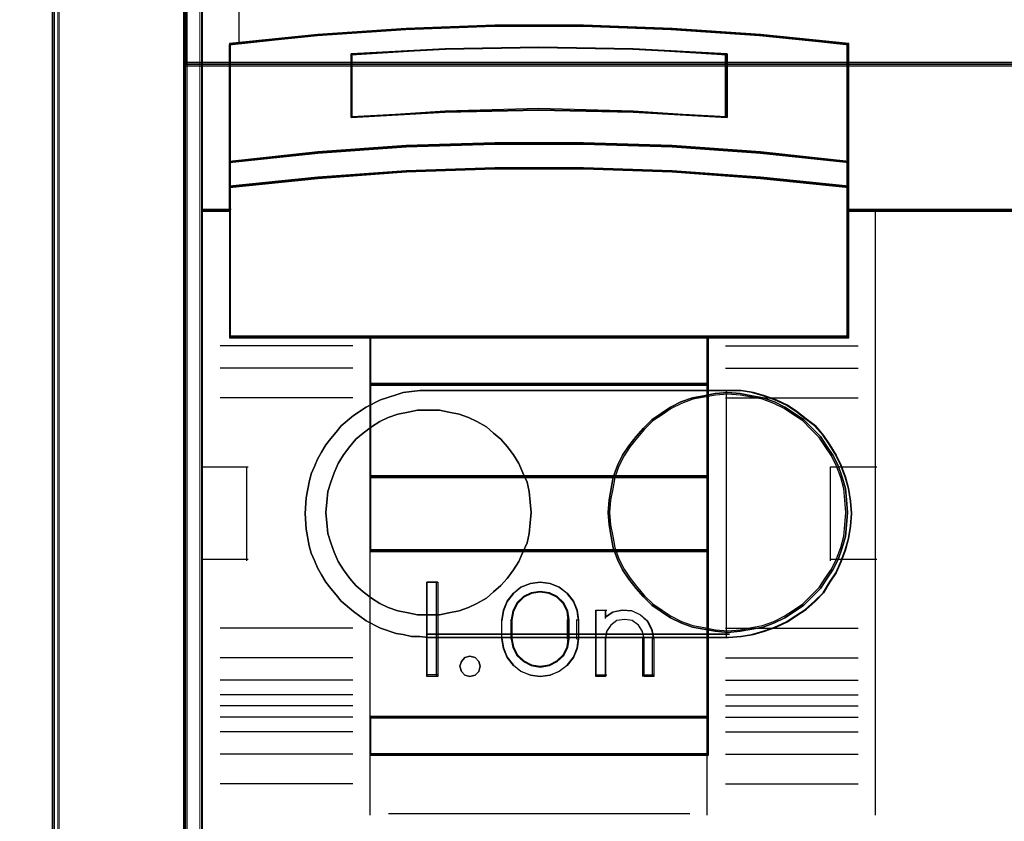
# Model space of a CAD drawing. Header units: millimetres. Extents: x -1290 to 1795, y -4192 to -1311.
# Tile 674 of 1056: x 1436.83 to 1442.09, y -2657.76 to -2653.48. Entities that reach past the tile are written whole.
import ezdxf

# ---------------------------------------------------------------- set-up
doc = ezdxf.new("R2010")
doc.units = ezdxf.units.MM
doc.layers.add('30', color=7, linetype='Continuous')
doc.layers.add('45', color=7, linetype='Continuous')
doc.layers.add('Aparatura', color=7, linetype='Continuous', lineweight=13)

# ---------------------------------------------------------------- blocks, each defined once
blk = doc.blocks.new('*U358')
at = {"layer": '45', "color": 7}
for points in [[(189.646347, -533.443271), (117.625529, -533.443271), (117.625529, -615.466039), (189.646347, -615.466039), (189.646347, -533.443271)], [(189.624863, -533.464815), (117.647013, -533.464815), (117.647013, -615.44629), (189.624863, -615.44629), (189.624863, -533.464815)], [(186.148976, -553.392059), (121.122419, -553.392059), (120.799457, -552.206567), (117.625529, -552.206567), (117.625529, -566.377335), (118.37168, -566.377335), (118.37168, -565.748749), (118.37168, -565.076051), (118.37168, -561.933118), (120.72707, -561.696019), (123.082459, -561.530602), (125.443416, -561.447893), (127.809942, -561.447893), (130.170899, -561.530602), (132.526288, -561.696019), (134.881677, -561.933118), (134.881677, -565.076051), (134.881677, -565.748749), (134.881677, -566.377335), (135.627829, -566.377335), (188.649141, -566.377335), (188.649141, -552.206567), (186.471937, -552.206567), (186.148976, -553.392059)], [(129.155664, -563.741312), (131.665184, -563.8764), (131.665184, -562.182164), (129.155664, -562.047075), (126.634965, -562.002045), (124.131034, -562.047075), (121.621513, -562.182164), (121.621513, -563.8764), (124.131034, -563.741312), (126.634965, -563.685025), (129.155664, -563.741312)], [(132.554323, -564.798454), (130.194039, -564.627382), (127.828175, -564.55325), (125.456732, -564.55325), (123.090868, -564.627382), (120.730584, -564.798454), (118.3703, -565.055062), (118.3703, -565.750755), (120.730584, -565.505552), (123.090868, -565.33448), (125.456732, -565.248944), (127.828175, -565.248944), (130.194039, -565.33448), (132.554323, -565.505552), (134.914607, -565.750755), (134.914607, -565.055062), (132.554323, -564.798454)], [(132.538969, -564.809747), (130.184815, -564.644574), (127.825096, -564.572999), (125.459811, -564.572999), (123.100092, -564.644574), (120.745938, -564.809747), (118.391784, -565.057507), (118.391784, -565.729211), (120.745938, -565.492463), (123.100092, -565.32729), (125.459811, -565.244703), (127.825096, -565.244703), (130.184815, -565.32729), (132.538969, -565.492463), (134.893123, -565.729211), (134.893123, -565.057507), (132.538969, -564.809747)], [(132.538969, -564.809747), (130.184815, -564.644574), (127.825096, -564.572999), (125.459811, -564.572999), (123.100092, -564.644574), (120.745938, -564.809747), (118.391784, -565.057507), (118.391784, -565.729211), (120.745938, -565.492463), (123.100092, -565.32729), (125.459811, -565.244703), (127.825096, -565.244703), (130.184815, -565.32729), (132.538969, -565.492463), (134.893123, -565.729211), (134.893123, -565.057507), (132.538969, -564.809747)], [(122.131131, -569.757996), (131.153776, -569.757996), (134.914607, -569.757996), (134.914607, -566.344199), (134.914607, -565.711398), (132.554323, -565.472709), (130.194039, -565.306183), (127.828175, -565.222919), (125.456732, -565.222919), (123.090868, -565.306183), (120.730584, -565.472709), (118.3703, -565.711398), (118.3703, -566.344199), (118.3703, -569.757996), (122.131131, -569.757996)], [(122.142847, -569.736452), (131.14206, -569.736452), (134.893123, -569.736452), (134.893123, -566.35509), (134.893123, -565.728301), (132.538969, -565.49188), (130.184815, -565.326936), (127.825096, -565.244464), (125.459811, -565.244464), (123.100092, -565.326936), (120.745938, -565.49188), (118.391784, -565.728301), (118.391784, -566.35509), (118.391784, -569.736452), (122.142847, -569.736452)], [(131.163896, -569.714907), (122.121011, -569.714907), (122.121011, -571.021929), (131.163896, -571.021929), (131.163896, -569.714907)], [(131.142412, -569.734656), (122.142495, -569.734656), (122.142495, -571.000384), (131.142412, -571.000384), (131.142412, -569.734656)], [(131.163896, -570.97884), (122.121011, -570.97884), (122.121011, -573.490547), (131.163896, -573.490547), (131.163896, -570.97884)], [(131.142412, -571.000384), (122.142495, -571.000384), (122.142495, -573.469003), (131.142412, -573.469003), (131.142412, -571.000384)], [(131.163896, -573.447459), (122.121011, -573.447459), (122.121011, -575.463647), (131.163896, -575.463647), (131.163896, -573.447459)], [(131.142412, -573.467208), (122.142495, -573.467208), (122.142495, -575.442102), (131.142412, -575.442102), (131.142412, -573.467208)], [(122.121011, -579.905365), (131.163896, -579.905365), (131.163896, -575.420558), (122.121011, -575.420558), (122.121011, -579.905365)], [(123.941762, -576.284126), (123.941762, -578.795833), (123.64636, -578.795833), (123.64636, -576.284126), (123.941762, -576.284126)], [(125.786286, -576.787586), (125.95699, -576.575014), (126.156143, -576.412788), (126.412199, -576.31769), (126.668254, -576.284126), (126.935689, -576.31769), (127.180364, -576.412788), (127.390898, -576.575014), (127.561601, -576.787586), (127.658333, -577.028128), (127.692474, -577.291046), (127.692474, -577.788913), (127.658333, -578.051831), (127.561601, -578.292373), (127.390898, -578.504945), (127.180364, -578.661577), (126.935689, -578.762269), (126.668254, -578.795833), (126.412199, -578.762269), (126.156143, -578.661577), (125.95699, -578.504945), (125.786286, -578.292373), (125.689554, -578.051831), (125.649724, -577.788913), (125.649724, -577.291046), (125.689554, -577.028128), (125.786286, -576.787586)], [(126.04968, -576.833631), (125.940829, -577.047233), (125.894997, -577.288942), (125.894997, -577.789222), (125.940829, -578.025309), (126.04968, -578.233291), (126.22155, -578.401924), (126.433524, -578.508726), (126.668413, -578.548073), (126.914761, -578.508726), (127.126734, -578.401924), (127.298604, -578.233291), (127.407455, -578.025309), (127.44183, -577.789222), (127.44183, -577.288942), (127.407455, -577.047233), (127.298604, -576.833631), (127.126734, -576.664997), (126.914761, -576.563817), (126.668413, -576.53009), (126.433524, -576.563817), (126.22155, -576.664997), (126.04968, -576.833631)], [(128.154375, -578.795833), (128.154375, -577.025609), (128.412181, -577.025609), (128.412181, -577.211652), (128.618425, -577.076348), (128.864772, -577.025609), (129.122578, -577.042522), (129.346009, -577.149637), (129.540796, -577.318767), (129.655376, -577.532998), (129.701208, -577.781055), (129.701208, -578.795833), (129.443402, -578.795833), (129.443402, -577.781055), (129.39757, -577.583737), (129.294448, -577.425883), (129.122578, -577.307492), (128.927791, -577.279304), (128.721547, -577.307492), (128.561135, -577.425883), (128.446555, -577.583737), (128.412181, -577.781055), (128.412181, -578.795833), (128.154375, -578.795833)], [(125.035706, -578.394869), (125.066081, -578.526529), (125.035706, -578.664173), (124.932431, -578.759926), (124.792705, -578.795833), (124.659055, -578.759926), (124.56793, -578.664173), (124.525405, -578.526529), (124.56793, -578.394869), (124.659055, -578.293132), (124.792705, -578.257225), (124.932431, -578.293132), (125.035706, -578.394869)], [(131.163896, -579.862276), (122.121011, -579.862276), (122.121011, -580.899994), (131.163896, -580.899994), (131.163896, -579.862276)], [(131.142412, -579.882025), (122.142495, -579.882025), (122.142495, -580.880245), (131.142412, -580.880245), (131.142412, -579.882025)]]:
    blk.add_lwpolyline(points, close=True, dxfattribs=at)
at = {"layer": '45', "color": 139}
for points in [[(189.646347, -533.443271), (117.625529, -533.443271), (117.625529, -615.466039), (189.646347, -615.466039), (189.646347, -533.443271)], [(125.066081, -578.526529), (125.035706, -578.394869), (124.932431, -578.293132), (124.792705, -578.257225), (124.659055, -578.293132), (124.56793, -578.394869), (124.525405, -578.526529), (124.56793, -578.664173), (124.659055, -578.759926), (124.792705, -578.795833), (124.932431, -578.759926), (125.035706, -578.664173), (125.066081, -578.526529)]]:
    blk.add_lwpolyline(points, close=True, dxfattribs=at)
at = {"layer": '45', "color": 140}
for points in [[(186.148976, -553.392059), (121.122419, -553.392059), (120.799457, -552.206567), (117.625529, -552.206567), (117.625529, -566.377335), (118.37168, -566.377335), (118.37168, -565.748749), (118.37168, -565.076051), (118.37168, -561.933118), (120.72707, -561.696019), (123.082459, -561.530602), (125.443416, -561.447893), (127.809942, -561.447893), (130.170899, -561.530602), (132.526288, -561.696019), (134.881677, -561.933118), (134.881677, -565.076051), (134.881677, -565.748749), (134.881677, -566.377335), (135.627829, -566.377335), (188.649141, -566.377335), (188.649141, -552.206567), (186.471937, -552.206567), (186.148976, -553.392059)], [(186.130732, -553.408354), (121.141875, -553.408354), (120.819101, -552.226316), (117.647013, -552.226316), (117.647013, -566.355791), (118.392732, -566.355791), (118.392732, -565.729036), (118.392732, -565.058298), (118.392732, -561.924524), (120.746755, -561.688116), (123.100779, -561.523181), (125.460367, -561.440713), (127.825521, -561.440713), (130.185109, -561.523181), (132.539133, -561.688116), (134.893157, -561.924524), (134.893157, -565.058298), (134.893157, -565.729036), (134.893157, -566.355791), (135.638876, -566.355791), (188.629448, -566.355791), (188.629448, -552.226316), (186.453506, -552.226316), (186.130732, -553.408354)]]:
    blk.add_lwpolyline(points, close=True, dxfattribs=at)
blk.add_lwpolyline([(118.620944, -552.206567), (118.620944, -561.914073)], dxfattribs=at)
at = {"layer": '45', "color": 139}
for points in [[(134.914607, -561.946389), (132.554323, -561.68847), (130.194039, -561.508526), (127.828175, -561.418554), (125.456732, -561.418554), (123.090868, -561.508526), (120.730584, -561.68847), (118.3703, -561.946389)], [(118.3703, -561.903301), (118.3703, -569.757996)], [(131.665184, -562.221079), (129.155664, -562.056804), (126.634965, -562.002045), (124.131034, -562.056804), (121.621513, -562.221079)], [(134.871639, -569.757996), (134.871639, -561.903301)], [(121.621513, -563.8764), (121.621513, -562.177991)], [(131.620426, -563.8764), (131.620426, -562.177991)], [(131.665184, -563.8764), (129.155664, -563.712917), (126.634965, -563.644799), (124.131034, -563.712917), (121.621513, -563.8764)], [(134.914607, -565.079291), (132.554323, -564.810293), (130.194039, -564.630961), (127.828175, -564.55325), (125.456732, -564.55325), (123.090868, -564.630961), (120.730584, -564.810293), (118.3703, -565.079291)], [(134.914607, -565.750755), (132.554323, -565.492835), (130.194039, -565.312891), (127.828175, -565.222919), (125.456732, -565.222919), (123.090868, -565.312891), (120.730584, -565.492835), (118.3703, -565.750755)], [(118.415058, -566.334247), (117.625529, -566.334247)], [(189.646347, -566.334247), (134.871639, -566.334247)], [(135.616411, -566.334247), (135.616411, -582.494272)], [(134.914607, -569.714907), (118.3703, -569.714907)], [(122.121011, -569.714907), (122.121011, -580.899994)], [(122.121011, -569.714907), (131.163896, -569.714907)], [(131.120928, -569.714907), (131.120928, -580.899994)], [(121.664481, -569.971644), (118.121446, -569.971644)], [(131.620426, -569.971644), (135.15988, -569.971644)], [(121.664481, -570.565908), (118.121446, -570.565908)], [(131.620426, -570.565908), (135.15988, -570.565908)], [(122.121011, -570.97884), (131.163896, -570.97884)], [(121.664481, -571.357661), (118.121446, -571.357661)], [(131.620426, -571.357661), (135.15988, -571.357661)], [(117.625529, -573.199699), (118.871588, -573.199699)], [(118.826831, -573.199699), (118.826831, -575.711406)], [(134.42048, -575.711406), (134.42048, -573.199699)], [(134.42048, -573.199699), (135.661169, -573.199699)], [(122.121011, -573.447459), (131.163896, -573.447459)], [(122.121011, -575.420558), (131.163896, -575.420558)], [(117.625529, -575.668318), (118.871588, -575.668318)], [(134.42048, -575.668318), (135.661169, -575.668318)], [(123.941762, -576.284126), (123.64636, -576.284126)], [(123.64636, -576.284126), (123.64636, -578.795833)], [(123.897005, -576.284126), (123.897005, -578.795833)], [(127.692474, -577.316457), (127.658333, -577.046904), (127.561601, -576.800292), (127.390898, -576.582355), (127.180364, -576.416035), (126.935689, -576.318537), (126.668254, -576.284126), (126.412199, -576.318537), (126.156143, -576.416035), (125.95699, -576.582355), (125.786286, -576.800292), (125.689554, -577.046904), (125.649724, -577.316457)], [(127.44183, -577.316457), (127.407455, -577.065985), (127.298604, -576.844637), (127.126734, -576.669889), (126.914761, -576.56504), (126.668413, -576.53009), (126.433524, -576.56504), (126.22155, -576.669889), (126.04968, -576.844637), (125.940829, -577.065985), (125.894997, -577.316457)], [(128.154375, -577.025609), (128.447987, -577.025609)], [(128.154375, -577.025609), (128.154375, -578.795833)], [(128.405019, -577.025609), (128.405019, -577.250029)], [(129.701208, -577.804795), (129.655121, -577.548943), (129.539904, -577.32798), (129.344036, -577.153535), (129.119363, -577.043054), (128.860126, -577.025609), (128.612409, -577.077942), (128.405019, -577.217498)], [(125.649724, -577.804795), (125.649724, -577.273369)], [(125.894997, -577.804795), (125.894997, -577.273369)], [(127.397072, -577.804795), (127.397072, -577.273369)], [(127.647716, -577.804795), (127.647716, -577.273369)], [(129.450564, -577.804795), (129.404095, -577.595807), (129.299541, -577.428617), (129.125283, -577.303224), (128.927791, -577.273369), (128.718683, -577.303224), (128.556042, -577.428617), (128.439871, -577.595807), (128.405019, -577.804795)], [(121.664481, -577.508561), (118.121446, -577.508561)], [(131.620426, -577.508561), (135.15988, -577.508561)], [(125.649724, -577.761706), (125.689554, -578.031728), (125.786286, -578.27877), (125.95699, -578.497085), (126.156143, -578.657949), (126.412199, -578.761362), (126.668254, -578.795833), (126.935689, -578.761362), (127.180364, -578.657949), (127.390898, -578.497085), (127.561601, -578.27877), (127.658333, -578.031728), (127.692474, -577.761706)], [(125.894997, -577.761706), (125.940829, -578.006354), (126.04968, -578.221877), (126.22155, -578.396625), (126.433524, -578.507299), (126.668413, -578.548073), (126.914761, -578.507299), (127.126734, -578.396625), (127.298604, -578.221877), (127.407455, -578.006354), (127.44183, -577.761706)], [(128.405019, -577.761706), (128.405019, -578.795833)], [(129.405806, -577.761706), (129.405806, -578.795833)], [(129.65645, -577.761706), (129.65645, -578.795833)], [(121.664481, -578.300314), (118.121446, -578.300314)], [(131.620426, -578.300314), (135.15988, -578.300314)], [(121.664481, -578.894578), (118.121446, -578.894578)], [(123.941762, -578.750949), (123.64636, -578.750949)], [(128.154375, -578.750949), (128.447987, -578.750949)], [(129.405806, -578.750949), (129.701208, -578.750949)], [(131.620426, -578.894578), (135.15988, -578.894578)], [(121.664481, -579.284171), (118.121446, -579.284171)], [(131.620426, -579.284171), (135.15988, -579.284171)], [(121.664481, -579.5822), (118.121446, -579.5822)], [(131.620426, -579.5822), (135.15988, -579.5822)], [(121.664481, -579.88382), (118.121446, -579.88382)], [(122.121011, -579.862276), (131.163896, -579.862276)], [(131.620426, -579.88382), (135.15988, -579.88382)], [(121.664481, -580.273413), (118.121446, -580.273413)], [(131.620426, -580.273413), (135.15988, -580.273413)], [(121.664481, -580.867677), (118.121446, -580.867677)], [(122.121011, -580.856905), (131.163896, -580.856905)], [(122.121011, -580.856905), (122.121011, -582.494272)], [(131.120928, -580.856905), (131.120928, -582.494272)], [(131.620426, -580.867677), (135.15988, -580.867677)], [(121.664481, -581.65943), (118.121446, -581.65943)], [(131.620426, -581.65943), (135.15988, -581.65943)], [(122.616929, -582.451184), (130.669769, -582.451184)]]:
    blk.add_lwpolyline(points, dxfattribs=at)
at = {"layer": '45', "color": 59}
for points in [[(130.194039, -564.662033), (132.554323, -564.828936), (134.914607, -565.079291), (134.914607, -561.908136), (132.554323, -561.668908), (130.194039, -561.502005), (127.828175, -561.418554), (125.456732, -561.418554), (123.090868, -561.502005), (120.730584, -561.668908), (118.3703, -561.908136), (118.3703, -565.079291), (120.730584, -564.828936), (123.090868, -564.662033), (125.456732, -564.589709), (127.828175, -564.589709), (130.194039, -564.662033)], [(130.184815, -564.646991), (132.538969, -564.812011), (134.893123, -565.059542), (134.893123, -561.924157), (132.538969, -561.687628), (130.184815, -561.522608), (127.825096, -561.440098), (125.459811, -561.440098), (123.100092, -561.522608), (120.745938, -561.687628), (118.391784, -561.924157), (118.391784, -565.059542), (120.745938, -564.812011), (123.100092, -564.646991), (125.459811, -564.575482), (127.825096, -564.575482), (130.184815, -564.646991)], [(131.665184, -562.182164), (131.665184, -563.8764), (129.155664, -563.741312), (126.634965, -563.685025), (124.131034, -563.741312), (121.621513, -563.8764), (121.621513, -562.182164), (124.131034, -562.047075), (126.634965, -562.002045), (129.155664, -562.047075), (131.665184, -562.182164)], [(129.155664, -563.741312), (131.665184, -563.8764), (131.665184, -562.182164), (129.155664, -562.047075), (126.634965, -562.002045), (124.131034, -562.047075), (121.621513, -562.182164), (121.621513, -563.8764), (124.131034, -563.741312), (126.634965, -563.685025), (129.155664, -563.741312)], [(129.144916, -563.722743), (131.6437, -563.854856), (131.6437, -562.197944), (129.144916, -562.065832), (126.635001, -562.021794), (124.141782, -562.065832), (121.642997, -562.197944), (121.642997, -563.854856), (124.141782, -563.722743), (126.635001, -563.667696), (129.144916, -563.722743)], [(129.144916, -563.722743), (131.6437, -563.854856), (131.6437, -562.197944), (129.144916, -562.065832), (126.635001, -562.021794), (124.141782, -562.065832), (121.642997, -562.197944), (121.642997, -563.854856), (124.141782, -563.722743), (126.635001, -563.667696), (129.144916, -563.722743)], [(132.554323, -564.798454), (130.194039, -564.627382), (127.828175, -564.55325), (125.456732, -564.55325), (123.090868, -564.627382), (120.730584, -564.798454), (118.3703, -565.055062), (118.3703, -565.750755), (120.730584, -565.505552), (123.090868, -565.33448), (125.456732, -565.248944), (127.828175, -565.248944), (130.194039, -565.33448), (132.554323, -565.505552), (134.914607, -565.750755), (134.914607, -565.055062), (132.554323, -564.798454)], [(122.131131, -569.757996), (131.153776, -569.757996), (134.914607, -569.757996), (134.914607, -566.344199), (134.914607, -565.711398), (132.554323, -565.472709), (130.194039, -565.306183), (127.828175, -565.222919), (125.456732, -565.222919), (123.090868, -565.306183), (120.730584, -565.472709), (118.3703, -565.711398), (118.3703, -566.344199), (118.3703, -569.757996), (122.131131, -569.757996)], [(122.142847, -569.736452), (131.14206, -569.736452), (134.893123, -569.736452), (134.893123, -566.35509), (134.893123, -565.728301), (132.538969, -565.49188), (130.184815, -565.326936), (127.825096, -565.244464), (125.459811, -565.244464), (123.100092, -565.326936), (120.745938, -565.49188), (118.391784, -565.728301), (118.391784, -566.35509), (118.391784, -569.736452), (122.142847, -569.736452)], [(131.163896, -569.714907), (122.121011, -569.714907), (122.121011, -571.021929), (131.163896, -571.021929), (131.163896, -569.714907)], [(131.142412, -569.734656), (122.142495, -569.734656), (122.142495, -571.000384), (131.142412, -571.000384), (131.142412, -569.734656)], [(131.163896, -570.97884), (122.121011, -570.97884), (122.121011, -573.490547), (131.163896, -573.490547), (131.163896, -570.97884)], [(131.142412, -571.000384), (122.142495, -571.000384), (122.142495, -573.469003), (131.142412, -573.469003), (131.142412, -571.000384)], [(131.163896, -573.447459), (122.121011, -573.447459), (122.121011, -575.463647), (131.163896, -575.463647), (131.163896, -573.447459)], [(131.142412, -573.467208), (122.142495, -573.467208), (122.142495, -575.442102), (131.142412, -575.442102), (131.142412, -573.467208)], [(122.121011, -579.905365), (131.163896, -579.905365), (131.163896, -575.420558), (122.121011, -575.420558), (122.121011, -579.905365)], [(123.941762, -576.284126), (123.941762, -578.795833), (123.64636, -578.795833), (123.64636, -576.284126), (123.941762, -576.284126)], [(125.786286, -576.787586), (125.95699, -576.575014), (126.156143, -576.412788), (126.412199, -576.31769), (126.668254, -576.284126), (126.935689, -576.31769), (127.180364, -576.412788), (127.390898, -576.575014), (127.561601, -576.787586), (127.658333, -577.028128), (127.692474, -577.291046), (127.692474, -577.788913), (127.658333, -578.051831), (127.561601, -578.292373), (127.390898, -578.504945), (127.180364, -578.661577), (126.935689, -578.762269), (126.668254, -578.795833), (126.412199, -578.762269), (126.156143, -578.661577), (125.95699, -578.504945), (125.786286, -578.292373), (125.689554, -578.051831), (125.649724, -577.788913), (125.649724, -577.291046), (125.689554, -577.028128), (125.786286, -576.787586)], [(126.04968, -576.833631), (125.940829, -577.047233), (125.894997, -577.288942), (125.894997, -577.789222), (125.940829, -578.025309), (126.04968, -578.233291), (126.22155, -578.401924), (126.433524, -578.508726), (126.668413, -578.548073), (126.914761, -578.508726), (127.126734, -578.401924), (127.298604, -578.233291), (127.407455, -578.025309), (127.44183, -577.789222), (127.44183, -577.288942), (127.407455, -577.047233), (127.298604, -576.833631), (127.126734, -576.664997), (126.914761, -576.563817), (126.668413, -576.53009), (126.433524, -576.563817), (126.22155, -576.664997), (126.04968, -576.833631)], [(126.066867, -576.848694), (125.96104, -577.057735), (125.916481, -577.294283), (125.916481, -577.783881), (125.96104, -578.014927), (126.066867, -578.218468), (126.233963, -578.383501), (126.440048, -578.488021), (126.668413, -578.526529), (126.907918, -578.488021), (127.114003, -578.383501), (127.281099, -578.218468), (127.386926, -578.014927), (127.420346, -577.783881), (127.420346, -577.294283), (127.386926, -577.057735), (127.281099, -576.848694), (127.114003, -576.683661), (126.907918, -576.584641), (126.668413, -576.551634), (126.440048, -576.584641), (126.233963, -576.683661), (126.066867, -576.848694)], [(128.154375, -578.795833), (128.154375, -577.025609), (128.412181, -577.025609), (128.412181, -577.211652), (128.618425, -577.076348), (128.864772, -577.025609), (129.122578, -577.042522), (129.346009, -577.149637), (129.540796, -577.318767), (129.655376, -577.532998), (129.701208, -577.781055), (129.701208, -578.795833), (129.443402, -578.795833), (129.443402, -577.781055), (129.39757, -577.583737), (129.294448, -577.425883), (129.122578, -577.307492), (128.927791, -577.279304), (128.721547, -577.307492), (128.561135, -577.425883), (128.446555, -577.583737), (128.412181, -577.781055), (128.412181, -578.795833), (128.154375, -578.795833)], [(125.035706, -578.394869), (125.066081, -578.526529), (125.035706, -578.664173), (124.932431, -578.759926), (124.792705, -578.795833), (124.659055, -578.759926), (124.56793, -578.664173), (124.525405, -578.526529), (124.56793, -578.394869), (124.659055, -578.293132), (124.792705, -578.257225), (124.932431, -578.293132), (125.035706, -578.394869)], [(131.163896, -579.862276), (122.121011, -579.862276), (122.121011, -580.899994), (131.163896, -580.899994), (131.163896, -579.862276)], [(131.142412, -579.882025), (122.142495, -579.882025), (122.142495, -580.880245), (131.142412, -580.880245), (131.142412, -579.882025)]]:
    blk.add_lwpolyline(points, close=True, dxfattribs=at)
blk = doc.blocks.new('*U370')
at = {"layer": '30', "color": 7}
for points in [[(548.842747, -706.821084), (117.158256, -706.821084), (117.158256, -709.385785), (117.158256, -710.863276), (117.158256, -712.424399), (548.842747, -712.424399), (548.842747, -710.863276), (548.842747, -709.385785), (548.842747, -706.821084)], [(117.158256, -712.424399), (117.158256, -709.345358), (117.158256, -712.424399)], [(113.649238, -710.799599), (113.649238, -737.88977), (113.649238, -710.799599)], [(115.194714, -710.799599), (113.649238, -710.799599), (113.649238, -737.88977), (115.194714, -737.88977), (117.245982, -737.88977), (117.245982, -736.430645), (117.245982, -734.916459), (117.245982, -713.855503), (117.245982, -712.341316), (117.245982, -710.799599), (115.194714, -710.799599)], [(115.200756, -710.842688), (113.692205, -710.842688), (113.692205, -737.846682), (115.200756, -737.846682), (117.203014, -737.846682), (117.203014, -736.392198), (117.203014, -734.882829), (117.203014, -713.88887), (117.203014, -712.3795), (117.203014, -710.842688), (115.200756, -710.842688)], [(117.158256, -712.336426), (548.842747, -712.336426), (117.158256, -712.336426)], [(117.158256, -713.9325), (117.158256, -712.336426), (117.158256, -713.9325)], [(548.842747, -712.336426), (117.158256, -712.336426), (117.158256, -713.851227), (117.158256, -734.920729), (117.158256, -736.435529), (548.842747, -736.435529), (548.842747, -734.920729), (548.842747, -713.851227), (548.842747, -712.336426)], [(117.158256, -713.844528), (117.158256, -734.925633), (117.158256, -713.844528)], [(131.702128, -721.090597), (132.033116, -721.090597), (132.364104, -721.146215), (132.66751, -721.229642), (132.970917, -721.340879), (133.274323, -721.479924), (133.522564, -721.646779), (133.770805, -721.841443), (134.019046, -722.036107), (134.239705, -722.286389), (134.4052, -722.536671), (134.570694, -722.814762), (134.708606, -723.092854), (134.818935, -723.398754), (134.901682, -723.704654), (134.956847, -724.038364), (134.984429, -724.372073), (134.956847, -724.705783), (134.901682, -725.039492), (134.818935, -725.345393), (134.708606, -725.651293), (134.570694, -725.957193), (134.4052, -726.207476), (134.239705, -726.485567), (134.019046, -726.70804), (133.770805, -726.930513), (133.522564, -727.097368), (133.274323, -727.264222), (132.970917, -727.403268), (132.66751, -727.514504), (132.364104, -727.597932), (132.033116, -727.65355), (131.702128, -727.681359), (123.675659, -727.681359), (123.455, -727.65355), (123.234341, -727.65355), (123.013682, -727.597932), (122.820605, -727.570123), (122.40687, -727.431077), (122.020716, -727.236413), (121.689728, -726.986131), (121.35874, -726.70804), (121.220828, -726.541185), (121.082916, -726.37433), (120.945004, -726.207476), (120.834675, -726.012812), (120.724345, -725.818148), (120.641598, -725.623484), (120.558851, -725.42882), (120.503686, -725.234156), (120.420939, -724.78921), (120.393357, -724.372073), (120.420939, -723.954936), (120.503686, -723.5378), (120.558851, -723.315327), (120.641598, -723.120663), (120.724345, -722.925999), (120.834675, -722.731335), (120.945004, -722.536671), (121.082916, -722.369816), (121.220828, -722.202962), (121.35874, -722.036107), (121.689728, -721.758016), (122.020716, -721.535543), (122.40687, -721.340879), (122.820605, -721.201833), (123.013682, -721.146215), (123.234341, -721.118406), (123.455, -721.090597), (123.675659, -721.090597), (131.702128, -721.090597)], [(123.675659, -727.681359), (131.702128, -727.681359), (132.033116, -727.65355), (132.364104, -727.597932), (132.66751, -727.514504), (132.970917, -727.403268), (133.274323, -727.264222), (133.522564, -727.097368), (133.770805, -726.930513), (134.019046, -726.70804), (134.239705, -726.485567), (134.4052, -726.207476), (134.570694, -725.957193), (134.708606, -725.651293), (134.818935, -725.345393), (134.901682, -725.039492), (134.956847, -724.705783), (134.984429, -724.372073), (134.956847, -724.038364), (134.901682, -723.704654), (134.818935, -723.398754), (134.708606, -723.092854), (134.570694, -722.814762), (134.4052, -722.536671), (134.239705, -722.286389), (134.019046, -722.036107), (133.770805, -721.841443), (133.522564, -721.646779), (133.274323, -721.479924), (132.970917, -721.340879), (132.66751, -721.229642), (132.364104, -721.146215), (132.033116, -721.090597), (131.702128, -721.090597), (123.675659, -721.090597), (123.455, -721.090597), (123.234341, -721.118406), (123.013682, -721.146215), (122.820605, -721.201833), (122.40687, -721.340879), (122.020716, -721.535543), (121.689728, -721.758016), (121.35874, -722.036107), (121.220828, -722.202962), (121.082916, -722.369816), (120.945004, -722.536671), (120.834675, -722.731335), (120.724345, -722.925999), (120.641598, -723.120663), (120.558851, -723.315327), (120.503686, -723.5378), (120.420939, -723.954936), (120.393357, -724.372073), (120.420939, -724.78921), (120.503686, -725.234156), (120.558851, -725.42882), (120.641598, -725.623484), (120.724345, -725.818148), (120.834675, -726.012812), (120.945004, -726.207476), (121.082916, -726.37433), (121.220828, -726.541185), (121.35874, -726.70804), (121.689728, -726.986131), (122.020716, -727.236413), (122.40687, -727.431077), (122.820605, -727.570123), (123.013682, -727.597932), (123.234341, -727.65355), (123.455, -727.65355), (123.675659, -727.681359)], [(123.657102, -721.090597), (131.722474, -721.090597), (123.657102, -721.090597)], [(134.87522, -724.343787), (134.847424, -724.009944), (134.819627, -723.703921), (134.736237, -723.397898), (134.625051, -723.091875), (134.486068, -722.813673), (134.319288, -722.56329), (134.152509, -722.312908), (133.930136, -722.090346), (133.707763, -721.867784), (133.457594, -721.700862), (133.207424, -721.533941), (132.929458, -721.39484), (132.623696, -721.283559), (132.317933, -721.227918), (132.012171, -721.172278), (131.678611, -721.144457), (131.345052, -721.172278), (131.03929, -721.227918), (130.733527, -721.283559), (130.427765, -721.39484), (130.149799, -721.533941), (129.899629, -721.700862), (129.64946, -721.867784), (129.427087, -722.090346), (129.232511, -722.312908), (129.037935, -722.56329), (128.871155, -722.813673), (128.732172, -723.091875), (128.620986, -723.397898), (128.565393, -723.703921), (128.509799, -724.009944), (128.482003, -724.343787), (128.509799, -724.67763), (128.565393, -724.983653), (128.620986, -725.289676), (128.732172, -725.595699), (128.871155, -725.873901), (129.037935, -726.124283), (129.232511, -726.374666), (129.427087, -726.597228), (129.64946, -726.81979), (129.899629, -726.986711), (130.149799, -727.153633), (130.427765, -727.292734), (130.733527, -727.404015), (131.03929, -727.459656), (131.345052, -727.515296), (131.678611, -727.543117), (132.012171, -727.515296), (132.317933, -727.459656), (132.623696, -727.404015), (132.929458, -727.292734), (133.207424, -727.153633), (133.457594, -726.986711), (133.707763, -726.81979), (133.930136, -726.597228), (134.152509, -726.374666), (134.319288, -726.124283), (134.486068, -725.873901), (134.625051, -725.595699), (134.736237, -725.289676), (134.819627, -724.983653), (134.847424, -724.67763), (134.87522, -724.343787)], [(131.678611, -727.543117), (131.345052, -727.515296), (131.03929, -727.459656), (130.733527, -727.404015), (130.427765, -727.292734), (130.149799, -727.153633), (129.899629, -726.986711), (129.64946, -726.81979), (129.427087, -726.597228), (129.232511, -726.374666), (129.037935, -726.124283), (128.871155, -725.873901), (128.732172, -725.595699), (128.620986, -725.289676), (128.565393, -724.983653), (128.509799, -724.67763), (128.482003, -724.343787), (128.509799, -724.009944), (128.565393, -723.703921), (128.620986, -723.397898), (128.732172, -723.091875), (128.871155, -722.813673), (129.037935, -722.56329), (129.232511, -722.312908), (129.427087, -722.090346), (129.64946, -721.867784), (129.899629, -721.700862), (130.149799, -721.533941), (130.427765, -721.39484), (130.733527, -721.283559), (131.03929, -721.227918), (131.345052, -721.172278), (131.678611, -721.144457), (132.012171, -721.172278), (132.317933, -721.227918), (132.623696, -721.283559), (132.929458, -721.39484), (133.207424, -721.533941), (133.457594, -721.700862), (133.707763, -721.867784), (133.930136, -722.090346), (134.152509, -722.312908), (134.319288, -722.56329), (134.486068, -722.813673), (134.625051, -723.091875), (134.736237, -723.397898), (134.819627, -723.703921), (134.847424, -724.009944), (134.87522, -724.343787), (134.847424, -724.67763), (134.819627, -724.983653), (134.736237, -725.289676), (134.625051, -725.595699), (134.486068, -725.873901), (134.319288, -726.124283), (134.152509, -726.374666), (133.930136, -726.597228), (133.707763, -726.81979), (133.457594, -726.986711), (133.207424, -727.153633), (132.929458, -727.292734), (132.623696, -727.404015), (132.317933, -727.459656), (132.012171, -727.515296), (131.678611, -727.543117)], [(128.482003, -724.343787), (128.509799, -724.67763), (128.565393, -724.983653), (128.620986, -725.289676), (128.732172, -725.595699), (128.871155, -725.873901), (129.037935, -726.124283), (129.232511, -726.374666), (129.427087, -726.597228), (129.64946, -726.81979), (129.899629, -726.986711), (130.149799, -727.153633), (130.427765, -727.292734), (130.733527, -727.404015), (131.03929, -727.459656), (131.345052, -727.515296), (131.678611, -727.543117), (132.012171, -727.515296), (132.317933, -727.459656), (132.623696, -727.404015), (132.929458, -727.292734), (133.207424, -727.153633), (133.457594, -726.986711), (133.707763, -726.81979), (133.930136, -726.597228), (134.152509, -726.374666), (134.319288, -726.124283), (134.486068, -725.873901), (134.625051, -725.595699), (134.736237, -725.289676), (134.819627, -724.983653), (134.847424, -724.67763), (134.87522, -724.343787), (134.847424, -724.009944), (134.819627, -723.703921), (134.736237, -723.397898), (134.625051, -723.091875), (134.486068, -722.813673), (134.319288, -722.56329), (134.152509, -722.312908), (133.930136, -722.090346), (133.707763, -721.867784), (133.457594, -721.700862), (133.207424, -721.533941), (132.929458, -721.39484), (132.623696, -721.283559), (132.317933, -721.227918), (132.012171, -721.172278), (131.678611, -721.144457), (131.345052, -721.172278), (131.03929, -721.227918), (130.733527, -721.283559), (130.427765, -721.39484), (130.149799, -721.533941), (129.899629, -721.700862), (129.64946, -721.867784), (129.427087, -722.090346), (129.232511, -722.312908), (129.037935, -722.56329), (128.871155, -722.813673), (128.732172, -723.091875), (128.620986, -723.397898), (128.565393, -723.703921), (128.509799, -724.009944), (128.482003, -724.343787)], [(131.634749, -727.681359), (131.972532, -727.65355), (132.310315, -727.597932), (132.619949, -727.514504), (132.929583, -727.403268), (133.239218, -727.264222), (133.492555, -727.097368), (133.745892, -726.930513), (133.999229, -726.70804), (134.224418, -726.485567), (134.393309, -726.207476), (134.562201, -725.957193), (134.702944, -725.651293), (134.815538, -725.345393), (134.899984, -725.039492), (134.956281, -724.705783), (134.984429, -724.372073), (134.956281, -724.038364), (134.899984, -723.704654), (134.815538, -723.398754), (134.702944, -723.092854), (134.562201, -722.814762), (134.393309, -722.536671), (134.224418, -722.286389), (133.999229, -722.036107), (133.745892, -721.841443), (133.492555, -721.646779), (133.239218, -721.479924), (132.929583, -721.340879), (132.619949, -721.229642), (132.310315, -721.146215), (131.972532, -721.090597), (131.634749, -721.090597), (131.634749, -727.681359)], [(128.52497, -724.343787), (128.552393, -724.673134), (128.607239, -724.975035), (128.662085, -725.276936), (128.771777, -725.578838), (128.908892, -725.853294), (129.07343, -726.100304), (129.265391, -726.347314), (129.457351, -726.566878), (129.676735, -726.786443), (129.923542, -726.951117), (130.170348, -727.11579), (130.444578, -727.253018), (130.746231, -727.3628), (131.047883, -727.417691), (131.349536, -727.472582), (131.678611, -727.500028), (132.007687, -727.472582), (132.30934, -727.417691), (132.610992, -727.3628), (132.912645, -727.253018), (133.186875, -727.11579), (133.433681, -726.951117), (133.680488, -726.786443), (133.899872, -726.566878), (134.119255, -726.347314), (134.283793, -726.100304), (134.448331, -725.853294), (134.585446, -725.578838), (134.695138, -725.276936), (134.777407, -724.975035), (134.80483, -724.673134), (134.832253, -724.343787), (134.80483, -724.01444), (134.777407, -723.712539), (134.695138, -723.410637), (134.585446, -723.108736), (134.448331, -722.83428), (134.283793, -722.58727), (134.119255, -722.34026), (133.899872, -722.120695), (133.680488, -721.901131), (133.433681, -721.736457), (133.186875, -721.571784), (132.912645, -721.434556), (132.610992, -721.324774), (132.30934, -721.269883), (132.007687, -721.214992), (131.678611, -721.187546), (131.349536, -721.214992), (131.047883, -721.269883), (130.746231, -721.324774), (130.444578, -721.434556), (130.170348, -721.571784), (129.923542, -721.736457), (129.676735, -721.901131), (129.457351, -722.120695), (129.265391, -722.34026), (129.07343, -722.58727), (128.908892, -722.83428), (128.771777, -723.108736), (128.662085, -723.410637), (128.607239, -723.712539), (128.552393, -724.01444), (128.52497, -724.343787)], [(126.430301, -724.344685), (126.402447, -724.065763), (126.374592, -723.786841), (126.318884, -723.535811), (126.207466, -723.284782), (126.096048, -723.033752), (125.956776, -722.810615), (125.78965, -722.587477), (125.622523, -722.392232), (125.427543, -722.224879), (125.232562, -722.057526), (124.981872, -721.918065), (124.759037, -721.806496), (124.508347, -721.722819), (124.229803, -721.667035), (123.979114, -721.611251), (123.70057, -721.611251), (123.394171, -721.611251), (123.143482, -721.667035), (122.864938, -721.722819), (122.614248, -721.806496), (122.391413, -721.918065), (122.168577, -722.057526), (121.945742, -722.224879), (121.750761, -722.392232), (121.583635, -722.587477), (121.416509, -722.810615), (121.277237, -723.033752), (121.165819, -723.284782), (121.082256, -723.535811), (120.998692, -723.786841), (120.970838, -724.065763), (120.942984, -724.344685), (120.970838, -724.623606), (120.998692, -724.902528), (121.082256, -725.153558), (121.165819, -725.404588), (121.277237, -725.655617), (121.416509, -725.878755), (121.583635, -726.101892), (121.750761, -726.297138), (121.945742, -726.464491), (122.168577, -726.631844), (122.391413, -726.771305), (122.614248, -726.882873), (122.864938, -726.96655), (123.143482, -727.022334), (123.394171, -727.078119), (123.70057, -727.078119), (123.979114, -727.078119), (124.229803, -727.022334), (124.508347, -726.96655), (124.759037, -726.882873), (124.981872, -726.771305), (125.232562, -726.631844), (125.427543, -726.464491), (125.622523, -726.297138), (125.78965, -726.101892), (125.956776, -725.878755), (126.096048, -725.655617), (126.207466, -725.404588), (126.318884, -725.153558), (126.374592, -724.902528), (126.402447, -724.623606), (126.430301, -724.344685)], [(123.70057, -721.611251), (123.979114, -721.611251), (124.229803, -721.667035), (124.508347, -721.722819), (124.759037, -721.806496), (124.981872, -721.918065), (125.232562, -722.057526), (125.427543, -722.224879), (125.622523, -722.392232), (125.78965, -722.587477), (125.956776, -722.810615), (126.096048, -723.033752), (126.207466, -723.284782), (126.318884, -723.535811), (126.374592, -723.786841), (126.402447, -724.065763), (126.430301, -724.344685), (126.402447, -724.623606), (126.374592, -724.902528), (126.318884, -725.153558), (126.207466, -725.404588), (126.096048, -725.655617), (125.956776, -725.878755), (125.78965, -726.101892), (125.622523, -726.297138), (125.427543, -726.464491), (125.232562, -726.631844), (124.981872, -726.771305), (124.759037, -726.882873), (124.508347, -726.96655), (124.229803, -727.022334), (123.979114, -727.078119), (123.70057, -727.078119), (123.394171, -727.078119), (123.143482, -727.022334), (122.864938, -726.96655), (122.614248, -726.882873), (122.391413, -726.771305), (122.168577, -726.631844), (121.945742, -726.464491), (121.750761, -726.297138), (121.583635, -726.101892), (121.416509, -725.878755), (121.277237, -725.655617), (121.165819, -725.404588), (121.082256, -725.153558), (120.998692, -724.902528), (120.970838, -724.623606), (120.942984, -724.344685), (120.970838, -724.065763), (120.998692, -723.786841), (121.082256, -723.535811), (121.165819, -723.284782), (121.277237, -723.033752), (121.416509, -722.810615), (121.583635, -722.587477), (121.750761, -722.392232), (121.945742, -722.224879), (122.168577, -722.057526), (122.391413, -721.918065), (122.614248, -721.806496), (122.864938, -721.722819), (123.143482, -721.667035), (123.394171, -721.611251), (123.70057, -721.611251)], [(131.722474, -727.593387), (123.657102, -727.593387), (131.722474, -727.593387)]]:
    blk.add_lwpolyline(points, close=True, dxfattribs=at)
at = {"layer": '30', "color": 59}
blk.add_lwpolyline([(548.79978, -706.862377), (117.201224, -706.862377), (117.201224, -709.388456), (117.201224, -710.843697), (117.201224, -712.38131), (548.79978, -712.38131), (548.79978, -710.843697), (548.79978, -709.388456), (548.79978, -706.862377)], close=True, dxfattribs=at)

msp = doc.modelspace()

# ---------------------------------------------------------------- linework, layer by layer
at = {"layer": 'Aparatura', "color": 7, "lineweight": 13}
for points in [[(1436.8324, -2672.8177), (1436.8324, -2668.8254), (1436.9286, -2668.8254), (1437.0369, -2668.8254), (1437.0369, -2668.2241), (1437.0369, -2662.9331), (1437.0369, -2661.0332), (1437.0369, -2658.8326), (1437.0369, -2653.4454), (1437.0369, -2651.2448), (1437.0369, -2649.5493), (1437.0369, -2649.3449), (1437.0369, -2632.9668)], [(1436.8384, -2672.8241), (1436.8384, -2668.8314), (1436.9349, -2668.8314), (1437.0433, -2668.8314), (1437.0433, -2668.2301), (1437.0433, -2662.9387), (1437.0433, -2661.0386), (1437.0433, -2658.8378), (1437.0433, -2653.4502), (1437.0433, -2651.2494), (1437.0433, -2649.5538), (1437.0433, -2649.3493), (1437.0433, -2632.9699)], [(1437.7952, -2660.7133), (1437.7952, -2651.697), (1524.1608, -2651.697), (1524.1608, -2660.7133)]]:
    msp.add_lwpolyline(points, dxfattribs=at)
msp.add_lwpolyline([(1437.7952, -2651.697), (1524.1608, -2651.697), (1524.1608, -2660.7133), (1437.7952, -2660.7133), (1437.7952, -2651.697)], close=True, dxfattribs=at)

# ---------------------------------------------------------------- block references
at = {"layer": 'Aparatura', "color": 7, "lineweight": 13, "xscale": 0.2, "yscale": 0.2, "zscale": 0.2}
for name, p in [('*U358', (1414.278, -2541.227)), ('*U370', (1414.278, -2511.2423))]:
    msp.add_blockref(name, p, dxfattribs=at)

doc.saveas('drawing.dxf')
